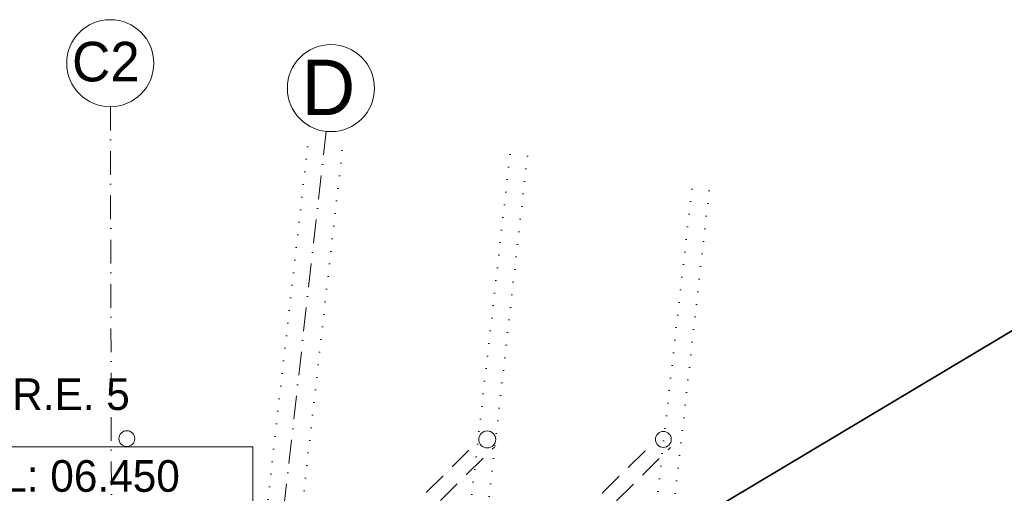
# Model space of a CAD drawing. Header units: millimetres. Extents: x -115474967 to 444143, y -74377 to 241828222.
# Tile 562 of 590: x 204167 to 210385, y 338577 to 341570. Entities that reach past the tile are written whole.
import ezdxf

# ---------------------------------------------------------------- set-up
doc = ezdxf.new("R2010")
doc.units = ezdxf.units.MM
doc.header["$MEASUREMENT"] = 0
for name, pattern in [('Dense Dotted', [80, 0, -80]), ('Dot & Dashed', [280, 150, -60, 0, -70]), ('Hidden Line copy', [230, 150, -80])]:
    doc.linetypes.add(name, pattern=pattern)
for name, color, linetype, lineweight in [('0_Pen_No__16', 9, 'Continuous', 20), ('C-GRID _Pen_No__5', 7, 'Continuous', 5), ('PALLISADE FENCE_Pen_No__1', 7, 'Continuous', 30), ('SEWER LINE_Pen_No__10', 9, 'Continuous', 20), ('SEWER LINE_Pen_No__6', 7, 'Continuous', 5)]:
    doc.layers.add(name, color=color, linetype=linetype, lineweight=lineweight)
doc.styles.add('GENERATED_STYLE_1', font='GOTHIC.TTF')

msp = doc.modelspace()

# ---------------------------------------------------------------- linework, layer by layer
at = {"layer": '0_Pen_No__16', "color": 8, "linetype": 'Dense Dotted', "lineweight": 20}
for p, q in [((205610.51538, 337424.07303), (205997.28687, 340875.83963)), ((205829.14717, 337399.57527), (206215.91866, 340851.34188)), ((207263.90157, 340718.46534), (206830.1592, 336853.26827)), ((207373.36519, 340707.53285), (206939.47307, 336841.00135)), ((208037.07752, 337156.73941), (208423.34401, 340603.9992)), ((208146.39139, 337144.47249), (208532.65991, 340591.75032))]:
    msp.add_line(p, q, dxfattribs=at)
at = {"layer": 'C-GRID _Pen_No__5', "color": 4, "linetype": 'Dot & Dashed', "lineweight": 5}
for p, q in [((204739.93335, 341019.9185), (204791.55041, 321430.53623)), ((204739.93335, 341019.9185), (204739.93336, 341019.9165)), ((206101.88868, 340864.11897), (204062.80302, 322666.17013)), ((206101.88868, 340864.11897), (206101.88845, 340864.11698))]:
    msp.add_line(p, q, dxfattribs=at)
at = {"layer": 'C-GRID _Pen_No__5', "color": 4, "linetype": 'Continuous', "lineweight": 5}
for centre in [(204739.20875, 341294.91555), (206132.51065, 341137.40672)]:
    msp.add_circle(centre, 275, dxfattribs=at)
at = {"layer": 'C-GRID _Pen_No__5', "color": 4, "linetype": 'Dot & Dashed', "lineweight": 5}
for p in [(204739.93335, 341019.9185), (204739.93335, 341019.9185), (206101.88868, 340864.11897), (206101.88868, 340864.11897)]:
    msp.add_point(p, dxfattribs=at)
at = {"layer": 'PALLISADE FENCE_Pen_No__1', "color": 214, "linetype": 'Continuous', "lineweight": 35}
msp.add_line((207180.24712, 337660.36491), (212310.26211, 340726.82812), dxfattribs=at)
at = {"layer": 'SEWER LINE_Pen_No__10', "color": 25, "linetype": 'Hidden Line copy', "lineweight": 20, "true_color": 0x996633}
for p, q in [((206571.24741, 338420.56565), (207025.21731, 338870.44355)), ((206660.60775, 338370.45179), (207164.74496, 338870.0448)), ((207683.16441, 338417.3739), (208137.13432, 338867.2518)), ((207772.52475, 338367.26004), (208276.66196, 338866.85305))]:
    msp.add_line(p, q, dxfattribs=at)
at = {"layer": 'SEWER LINE_Pen_No__10', "color": 25, "linetype": 'Continuous', "lineweight": 20, "true_color": 0x996633}
for centre, radius in [((204843.6765, 338923.04961), 50), ((207119.88615, 338917.68442), 53.78078), ((208231.81299, 338918.08083), 50.1926)]:
    msp.add_circle(centre, radius, dxfattribs=at)
at = {"layer": 'SEWER LINE_Pen_No__6', "color": 7, "linetype": 'Continuous', "lineweight": 5, "flags": 128}
msp.add_lwpolyline([(203870.27274, 338870.1525), (205639.73825, 338870.1525), (205639.73825, 337793.68096), (203870.27274, 337793.68096)], close=True, dxfattribs=at)

# ---------------------------------------------------------------- texts
at = {"layer": 'C-GRID _Pen_No__5', "color": 4, "linetype": 'Continuous', "lineweight": 5, "attachment_point": 1, "style": 'GENERATED_STYLE_1'}
for s, insert, char_height in [('\\A1;{\\pql;\\pt0;\\fCentury Gothic|b0|i0|c0|p34;C2}', (204498.03225, 341429.85673), 250), ('\\A1;{\\pql;\\pt0;\\fCentury Gothic|b0|i0|c0|p34;D}', (205948.03965, 341317.43025), 350)]:
    msp.add_mtext(s, dxfattribs=dict(at, insert=insert, char_height=char_height))
at = {"layer": 'SEWER LINE_Pen_No__6', "color": 7, "linetype": 'Continuous', "lineweight": 5, "insert": (204490.89717, 339202.34993), "char_height": 200, "attachment_point": 5, "style": 'GENERATED_STYLE_1'}
msp.add_mtext('\\A1;{\\pqc;\\fCentury Gothic|b0|i0|c0|p34;R.E. 5}', dxfattribs=at)
at = {"layer": 'SEWER LINE_Pen_No__6', "color": 7, "linetype": 'Continuous', "lineweight": 5, "insert": (203870.27274, 338330.41133), "char_height": 200, "attachment_point": 4, "line_spacing_factor": 1.065341, "style": 'GENERATED_STYLE_1'}
msp.add_mtext('\\A1;{\\pql;\\fCentury Gothic|b0|i0|c0|p34;CL: 06.450\\P\\pql;\\fCentury Gothic|b0|i0|c0|p34;  IL: 05.850\\P\\pql;\\fCentury Gothic|b0|i0|c0|p34;DEPTH: 0.600}', dxfattribs=at)

doc.saveas('drawing.dxf')
